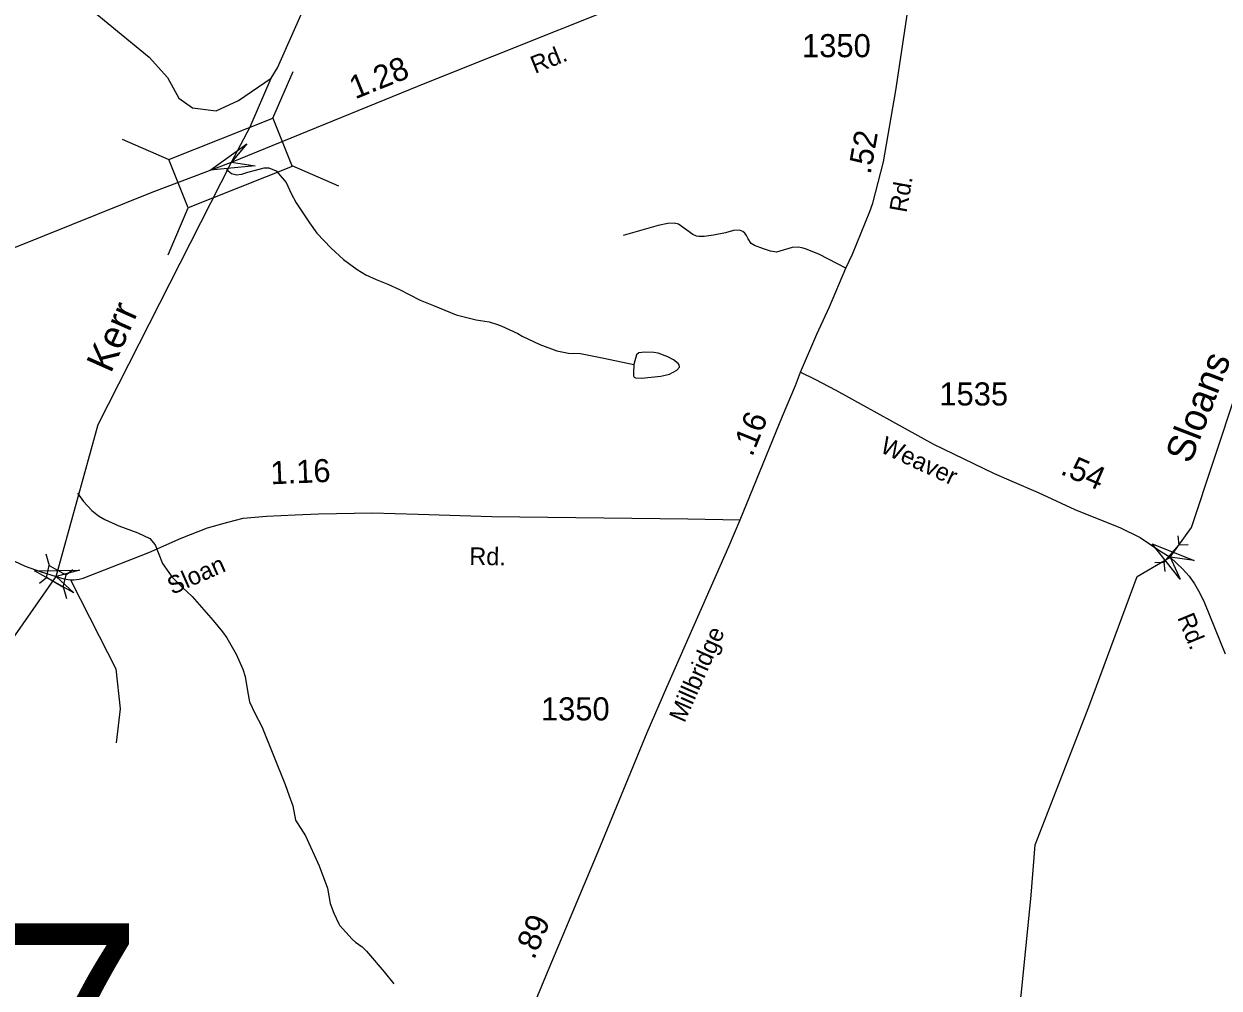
# Model space of a CAD drawing. Extents: x 1473865 to 1648260, y 639067 to 773536.
# Drawn here: x 1508748 to 1515215, y 688484 to 693700 of the extents above; entities that cross this region are included whole.
import ezdxf

# ---------------------------------------------------------------- set-up
doc = ezdxf.new("R2010")
doc.units = 0
for name, color, linetype in [('Exist Hydrographic Creek Single Shore', 7, 'Continuous'), ('Exist Hydrographic Creek Single Shore Label', 7, 'Continuous'), ('Exist Hydrographic Misc Water Feature', 7, 'Continuous'), ('Exist Road Non-System Type 51', 7, 'Continuous'), ('Exist Road Primary NC Attributed', 7, 'Continuous'), ('Exist Road Primary NC Label', 7, 'Continuous'), ('Exist Road Primary NC Mileage Hundredths English Label', 7, 'Continuous'), ('Exist Road Primary NC Structure Standard Bridge CELL', 7, 'Continuous'), ('Exist Road Secondary Mileage Hundredths English Label', 7, 'Continuous'), ('Exist Road Secondary Structure Pipe Attributed CELL', 7, 'Continuous'), ('Exist Road Secondary Structure Pipe CELL', 7, 'Continuous'), ('Exist Road Secondary Structure Standard Bridge Attributed CELL', 7, 'Continuous'), ('Exist Road Secondary Structure Standard Bridge CELL', 7, 'Continuous'), ('Exist Road Secondary Structure Standard Bridge Number Label', 7, 'Continuous'), ('Exist Road Secondary Type 41 Attributed', 7, 'Continuous'), ('Exist Road Secondary Type 51 Attributed', 7, 'Continuous'), ('Exist Road Secondary Type 51 Label', 7, 'Continuous'), ('Exist Road Secondary Type 51 Number Label', 7, 'Continuous')]:
    doc.layers.add(name, color=color, linetype=linetype)

msp = doc.modelspace()

# ---------------------------------------------------------------- linework, layer by layer
at = {"layer": 'Exist Hydrographic Creek Single Shore'}
for points in [[(1510085.1, 693407.6), (1510119.2, 693462.9), (1510289.2, 693846.9), (1510379.3, 694415.8), (1510414.6, 694624.1), (1510945.5, 695203.5), (1511729.2, 696004.3), (1511769.6, 696061.2), (1512510.2, 697402.7), (1512880.3, 697834.2), (1513376.4, 698407.9), (1513530, 698524.7), (1513609.6, 698627.6), (1513620.6, 698660.6), (1513686, 698700.5), (1513729.1, 698758.1), (1513744.2, 698774.6), (1513785.4, 698822.6), (1514261.4, 699376.9), (1515455.9, 699775.4), (1515889.3, 700003.3), (1516269, 700269.3), (1516533.7, 700414), (1516663.2, 700520.4)], [(1506936.3, 686575), (1507288.2, 687065.1), (1507403.1, 687310.2), (1507793.8, 688397.9), (1507826, 688775.1), (1507847, 688952.4), (1508088, 689357.9), (1508226.5, 689652.9), (1508466.8, 690061.7), (1508922.4, 690711.2), (1509150.1, 691532.5), (1509870.2, 692952), (1509972.4, 693143.3), (1510085.1, 693407.6)], [(1513127.1, 686646.6), (1513144.1, 686695.4), (1513280.1, 686817.4), (1513443.1, 686970.1), (1513553, 687329), (1513607.7, 687501.3), (1513708.8, 687568.2), (1513849, 687705), (1513993.2, 687906.2), (1514144.1, 688443.1), (1514197.2, 688986.1), (1514220, 689259.5), (1514510.2, 690006.3), (1514772.1, 690709.9), (1514950.9, 690815), (1515066, 690975.8), (1515310.1, 691714.6)]]:
    msp.add_lwpolyline(points, dxfattribs=at)
at = {"layer": 'Exist Hydrographic Misc Water Feature'}
for points in [[(1504892, 691654.4), (1504994, 691767.3), (1505398.1, 692494.4), (1505765, 692982.7), (1506274.1, 693491.1), (1506518.1, 693653.5), (1506980, 693860.9), (1507600.1, 693999.3), (1507852, 694155.1), (1507986, 694185.2), (1508519.7, 694139.3), (1508870.8, 693945.9), (1509102.7, 693784.8), (1509424.8, 693520.4), (1509524.7, 693410.8), (1509585.9, 693298), (1509660, 693246.4), (1509788.8, 693230.3), (1509908, 693285.1), (1510085.1, 693407.6)], [(1509844.4, 692913.5), (1509871.7, 692890.3), (1509895.6, 692883.9), (1509927.7, 692887.2), (1509959.9, 692898.6), (1510000.1, 692909.8), (1510048.3, 692920.9), (1510072.3, 692922.5), (1510112, 692905.7), (1510167, 692842.7), (1510193.8, 692782.3), (1510220.4, 692732.5), (1510293.1, 692624.5), (1510332, 692567.8), (1510410.6, 692486.4), (1510477.5, 692425.2), (1510550.6, 692371.8), (1510598.1, 692342.9), (1510653.7, 692317.9), (1510717.2, 692292.7), (1510780.7, 692263.5), (1510891.6, 692205.4), (1510963.2, 692176.1), (1511086.3, 692125.8), (1511195.1, 692099.5), (1511265.6, 692088.5), (1511309.4, 692073.6), (1511333.2, 692065.2), (1511420.6, 692025.6), (1511444.3, 692011.1), (1511539.5, 691965.3), (1511630.9, 691931.6), (1511694.7, 691918.4), (1511758.7, 691917.2), (1511884.8, 691891), (1512048.5, 691858.5)], [(1512048.5, 691858.5), (1512045.8, 691813), (1512045.5, 691797.1), (1512049.4, 691789), (1512057.3, 691784.8), (1512089.3, 691784.2), (1512193.5, 691794.2), (1512241.8, 691805.3), (1512280.1, 691826.6), (1512294.4, 691842.3), (1512292.6, 691856.3), (1512288.7, 691862.4), (1512263.1, 691882.9), (1512231.4, 691899.4), (1512179.7, 691918.4), (1512155.9, 691922.9), (1512107.9, 691923.8), (1512075.8, 691920.4), (1512061.6, 691910.7), (1512048.5, 691858.5)], [(1509037.8, 691161.4), (1509069.9, 691116.7), (1509115.1, 691067.9), (1509150.5, 691039.2), (1509186.2, 691018.6), (1509261.6, 690985.2), (1509364.9, 690947.2), (1509428.4, 690916.1), (1509457.8, 690881.5), (1509498, 690780.8), (1509531.1, 690732.2), (1509550.7, 690707.9), (1509605.6, 690650.9), (1509658.8, 690601.9), (1509772.6, 690471.8), (1509821.5, 690411), (1509844.8, 690378.5), (1509895.3, 690289.6), (1509931.9, 690209), (1509945.1, 690168.8), (1509957.8, 690092.6), (1509968.7, 690032.5), (1509999.5, 689967.9), (1510034.3, 689899.3), (1510160.7, 689585.1), (1510183.7, 689524.7), (1510202.3, 689470.4), (1510217.3, 689392.2), (1510271.9, 689307.2), (1510345, 689145.9), (1510390.8, 689025.1), (1510405.2, 688940.9), (1510424.3, 688888.6), (1510451.1, 688832.4), (1510455.2, 688824.1), (1510523.9, 688748.8), (1510541.6, 688732.5), (1510577.2, 688707.8), (1510600.8, 688683.4), (1510696.7, 688571.7), (1510749.6, 688506.7)]]:
    msp.add_lwpolyline(points, dxfattribs=at)
at = {"layer": 'Exist Road Non-System Type 51'}
for points in [[(1513195.6, 692378.1), (1513052.7, 692452.3), (1512977.2, 692483.4), (1512956.3, 692489), (1512937.4, 692491.8), (1512905.4, 692490.5), (1512820.2, 692466), (1512786.7, 692470.6), (1512749.3, 692482.6), (1512701.5, 692501.4), (1512683.7, 692511.5), (1512666, 692537.7), (1512658.3, 692555.9), (1512649, 692567.3), (1512638.5, 692576.3), (1512618.9, 692583.9), (1512586.7, 692582.9), (1512544.6, 692569.6), (1512478.3, 692556.5), (1512428.3, 692549.3), (1512400.3, 692549.7), (1512386.3, 692551.8), (1512367.3, 692560.2), (1512289.2, 692617.2), (1512265.5, 692622.4), (1512231.2, 692620.1), (1512179.2, 692608.8), (1511990.4, 692555.6)], [(1509000.4, 690692.3), (1509155.4, 690387.3), (1509245.7, 690211), (1509269.1, 689994), (1509246.5, 689811.1)]]:
    msp.add_lwpolyline(points, dxfattribs=at)
at = {"layer": 'Exist Road Primary NC Attributed'}
for points in [[(1509870.2, 692952), (1510927.1, 693382.4), (1512365.1, 693957.7), (1512628.4, 694057.9), (1513137.1, 694256.5), (1513353.7, 694343.2)], [(1507031, 691937.1), (1507103.3, 691960), (1508146.5, 692298.5), (1508471.9, 692409.8), (1508711.1, 692496.3), (1509441, 692789.9), (1509870.2, 692952)]]:
    msp.add_lwpolyline(points, dxfattribs=at)
at = {"layer": 'Exist Road Primary NC Structure Standard Bridge CELL'}
for p, q in [((1510094.8, 693189.9), (1510204, 693443.3)), ((1509279.3, 693076.8), (1509532.7, 692967.6)), ((1510196.9, 692933.4), (1510450.3, 692824.2)), ((1509527.9, 692451.8), (1509637.1, 692705.3))]:
    msp.add_line(p, q, dxfattribs=at)
msp.add_lwpolyline([(1509532.7, 692967.6), (1510094.4, 693191.1), (1510198.7, 692928.7), (1509637.1, 692705.3)], close=True, dxfattribs=at)
at = {"layer": 'Exist Road Secondary Structure Pipe Attributed CELL'}
msp.add_lwpolyline([(1515003.9, 690696.3), (1514853.4, 690888.2), (1515079.7, 690797.3), (1514950.9, 690815)], close=True, dxfattribs=at)
at = {"layer": 'Exist Road Secondary Structure Pipe CELL'}
for p, q in [((1514992.4, 690930.6), (1514997.1, 690880.1)), ((1514917.5, 690789), (1514997.1, 690880.1)), ((1515047.9, 690882.1), (1514997.1, 690880.1)), ((1514866.8, 690787), (1514917.5, 690789)), ((1514922.3, 690738.5), (1514917.5, 690789))]:
    msp.add_line(p, q, dxfattribs=at)
at = {"layer": 'Exist Road Secondary Structure Standard Bridge Attributed CELL'}
for points in [[(1509998.8, 692933.1), (1509756.2, 692908.9), (1509954.2, 693051.2), (1509870.2, 692952)], [(1509017.3, 690622.4), (1508804.1, 690740.8), (1509047.9, 690744.8), (1508922.4, 690711.2)]]:
    msp.add_lwpolyline(points, close=True, dxfattribs=at)
at = {"layer": 'Exist Road Secondary Structure Standard Bridge CELL'}
for p, q in [((1508866.7, 690833.3), (1508885.1, 690770.9)), ((1508831.1, 690675.1), (1508870.1, 690704.5)), ((1508973.9, 690719.6), (1509012.9, 690749)), ((1508959.3, 690654.6), (1508977.7, 690592.2))]:
    msp.add_line(p, q, dxfattribs=at)
msp.add_lwpolyline([(1508885.1, 690770.9), (1508973.9, 690719.9), (1508959, 690653.4), (1508870.1, 690704.5)], close=True, dxfattribs=at)
at = {"layer": 'Exist Road Secondary Type 41 Attributed'}
for points in [[(1507031, 691937.1), (1507291.6, 691853.4), (1507399, 691817.4), (1507479.8, 691796.6), (1507626.6, 691754.3), (1507689.9, 691736.7), (1507777.5, 691704.5), (1507877.4, 691654.7), (1507946.6, 691603.7), (1508012.9, 691531), (1508097.8, 691441.9), (1508190.4, 691350.6), (1508464, 691036.7), (1508517.1, 690965), (1508696.7, 690794.5), (1508754.1, 690766.5), (1508840.2, 690735.6), (1508922.4, 690711.2)], [(1508922.4, 690711.2), (1508963.2, 690697.5), (1509000.4, 690692.3), (1509016.9, 690692.7), (1509047, 690696.3), (1509068.9, 690702.1), (1509423.1, 690840.7), (1509597.8, 690918.1), (1509740.8, 690974.2), (1509850.7, 691004.2), (1509933.3, 691026.1), (1510059.7, 691037.5), (1510216.2, 691044.8), (1510341.6, 691050), (1510631.6, 691055.4), (1510880.6, 691048), (1511279.2, 691036.1), (1512340.7, 691022.7)]]:
    msp.add_lwpolyline(points, dxfattribs=at)
at = {"layer": 'Exist Road Secondary Type 51 Attributed'}
for points in [[(1512949.8, 691815.8), (1513038.8, 692022.5), (1513106.8, 692169.4), (1513195.6, 692378.1), (1513230.8, 692453.7), (1513325.8, 692684.5), (1513340.5, 692730.2), (1513398.6, 692953.5), (1513466, 693340.2), (1513533.6, 693797.1), (1513597.9, 694062.7), (1513656.4, 694456.4)], [(1512622.7, 691016.8), (1512852.1, 691577.8), (1512922.5, 691744.8), (1512949.8, 691815.8)], [(1512949.8, 691815.8), (1513027.2, 691778.8), (1513140.3, 691719.1), (1513670.1, 691427.5), (1513993.3, 691269), (1514092.7, 691226.4), (1514235.2, 691165), (1514433.8, 691074), (1514681.4, 690974.6), (1514787.4, 690922.4), (1514888.5, 690853.5), (1514950.9, 690815), (1515016.3, 690752.4), (1515053.7, 690711.8), (1515081.1, 690671.4), (1515110.3, 690621), (1515135.7, 690568.7), (1515248.5, 690292.9)], [(1510588.1, 686541.5), (1510910.6, 687160.3), (1510983.8, 687293), (1511023.1, 687365.5), (1511095.6, 687521.6), (1511298.7, 687916.8), (1511331.3, 687971.6), (1511387.9, 688105.2), (1511580.4, 688570.3), (1511855.5, 689222.1), (1512120.4, 689866.3), (1512226, 690112.7), (1512562.5, 690873.7), (1512622.7, 691016.8)], [(1512340.7, 691022.7), (1512622.7, 691016.8)]]:
    msp.add_lwpolyline(points, dxfattribs=at)

# ---------------------------------------------------------------- texts
at = {"layer": 'Exist Hydrographic Creek Single Shore Label'}
for s, rotation, p in [('Kerr', 65.99603, (1509217.9, 691805.7)), ('Sloans', 68.94023, (1515060, 691315.4))]:
    msp.add_text(s, height=150, rotation=rotation, dxfattribs=at).set_placement(p)
at = {"layer": 'Exist Road Primary NC Label'}
msp.add_text('Rd.', height=95, rotation=22.06561, dxfattribs=at).set_placement((1511513.1, 693429.6))
at = {"layer": 'Exist Road Primary NC Mileage Hundredths English Label'}
msp.add_text('1.28', height=125, rotation=21.91482, dxfattribs=at).set_placement((1510540.2, 693291.6))
at = {"layer": 'Exist Road Secondary Mileage Hundredths English Label'}
for s, rotation, p in [('.52', 79.97053, (1513328.8, 692882.4)), ('.16', 68.08061, (1512688, 691354)), ('1.16', 2.36844, (1510083.9, 691209.2)), ('.54', 336.70336, (1514350.4, 691267)), ('.89', 67.11743, (1511508, 688632.9))]:
    msp.add_text(s, height=125, rotation=rotation, dxfattribs=at).set_placement(p)
at = {"layer": 'Exist Road Secondary Structure Standard Bridge Number Label'}
msp.add_text('257', height=1066.27, dxfattribs=at).set_placement((1507009.5, 687767.2))
at = {"layer": 'Exist Road Secondary Type 51 Label'}
for s, rotation, p in [('Rd.', 79.97053, (1513523.2, 692675.6)), ('Weaver', 335.0349, (1513374.2, 691386.1)), ('Rd.', 359.28495, (1511157.3, 690773.3)), ('Sloan', 23.81606, (1509549.8, 690610.5)), ('Rd.', 292.31861, (1514987.3, 690488.7)), ('Millbridge', 66.14444, (1512321.8, 689915))]:
    msp.add_text(s, height=95, rotation=rotation, dxfattribs=at).set_placement(p)
at = {"layer": 'Exist Road Secondary Type 51 Number Label'}
for s, p in [('1350', (1512958.2, 693520.1)), ('1535', (1513701.2, 691635.8)), ('1350', (1511545.4, 689932))]:
    msp.add_text(s, height=125, dxfattribs=at).set_placement(p)

doc.saveas('drawing.dxf')
